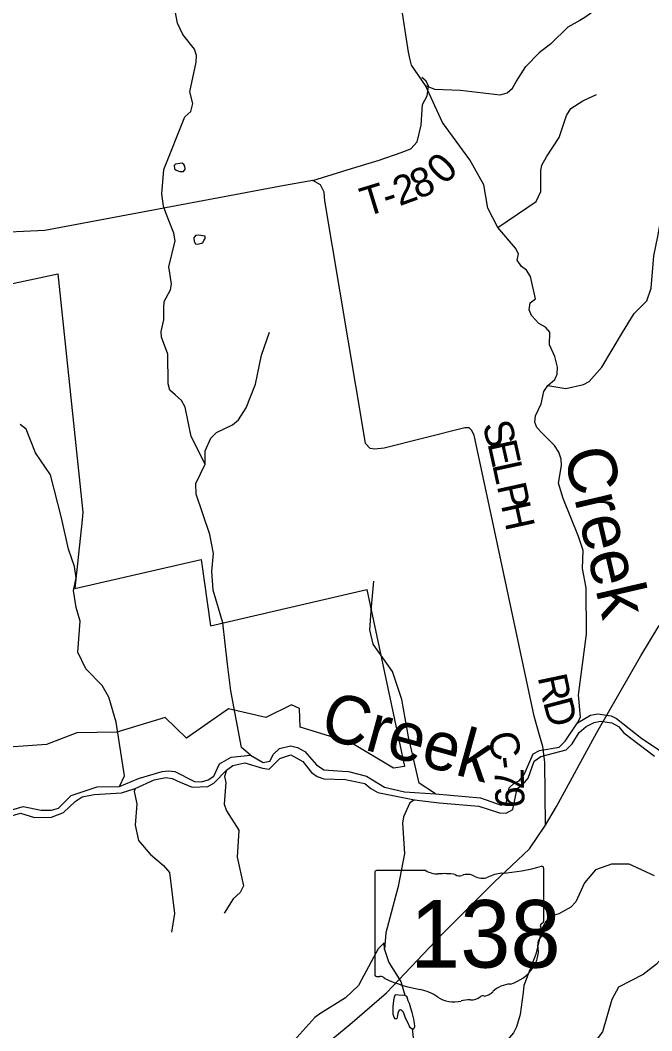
# Model space of a CAD drawing. Extents: x 1525783 to 1900577, y 218250 to 627376.
# Drawn here: x 1657562 to 1664074, y 446999 to 457419 of the extents above; entities that cross this region are included whole.
import ezdxf

# ---------------------------------------------------------------- set-up
doc = ezdxf.new("R2010")
doc.units = 0
for name, color, linetype in [('GM_X_Corporation', 7, 'Continuous'), ('GM_X_County_Road', 7, 'Continuous'), ('GM_X_County_Road_Text', 7, 'Continuous'), ('GM_X_Major_River', 7, 'Continuous'), ('GM_X_Major_River_Text', 7, 'Continuous'), ('GM_X_Minor_Lake', 7, 'Continuous'), ('GM_X_Minor_River', 7, 'Continuous'), ('GM_X_Minor_River_Text', 7, 'Continuous'), ('GM_X_State_Location', 7, 'Continuous'), ('GM_X_State_Route', 7, 'Continuous'), ('GM_X_State_Shield', 7, 'Continuous'), ('GM_X_Township_Road', 7, 'Continuous'), ('GM_X_Township_Road_Text', 7, 'Continuous')]:
    doc.layers.add(name, color=color, linetype=linetype)

msp = doc.modelspace()

# ---------------------------------------------------------------- linework, layer by layer
at = {"layer": 'GM_X_Corporation'}
msp.add_lwpolyline([(1657356, 454678), (1657949, 454804), (1658207, 452347), (1658199, 452267), (1658124, 451559), (1659429, 451860), (1659525, 451176), (1661136, 451548), (1661523, 449726), (1661409, 449708), (1660975, 449968), (1660447, 450130), (1660440, 450321), (1660359, 450359), (1660094, 450230), (1659709, 450319), (1659277, 450016), (1659056, 450230), (1658559, 450079), (1658145, 450071), (1657834, 449952), (1657247, 449911)], dxfattribs=at)
at = {"layer": 'GM_X_County_Road'}
for points in [[(1662916, 450048), (1662862, 450243), (1662441, 452210), (1662241, 453139), (1662216, 453193), (1662192, 453217), (1662145, 453215), (1661315, 453008), (1661219, 452996), (1661171, 453003), (1661123, 453055), (1661100, 453183), (1660704, 455557), (1660696, 455645), (1660659, 455721), (1660579, 455766), (1660288, 455714), (1657815, 455251), (1657223, 455222), (1656396, 455144), (1655844, 455079), (1655484, 455045)], [(1662977, 449118), (1662972, 449768), (1662949, 449932), (1662916, 450048)]]:
    msp.add_lwpolyline(points, dxfattribs=at)
at = {"layer": 'GM_X_Major_River'}
for points in [[(1657416, 449261), (1657592, 449312), (1657777, 449273), (1657883, 449275), (1657956, 449296), (1658088, 449426), (1658354, 449514), (1658586, 449518), (1658780, 449599), (1659024, 449673), (1659094, 449680), (1659156, 449674), (1659360, 449571), (1659430, 449565), (1659501, 449586), (1659557, 449624), (1659616, 449753), (1659737, 449821), (1659936, 449842), (1660068, 449767), (1660135, 449780), (1660174, 449850), (1660235, 449911), (1660348, 449937), (1660422, 449922), (1660497, 449878), (1660617, 449740), (1660692, 449690), (1660886, 449675), (1660948, 449672), (1661133, 449625), (1661319, 449511), (1661524, 449464), (1661842, 449444), (1662308, 449402), (1662519, 449326), (1662574, 449358), (1662602, 449503), (1662657, 449557), (1662708, 449578), (1662757, 449643), (1662849, 449856), (1662916, 449889), (1663119, 449924), (1663180, 449985), (1663309, 450175), (1663443, 450255), (1663517, 450268), (1663655, 450246), (1663711, 450221)], [(1657423, 449201), (1657564, 449244), (1657708, 449200), (1657886, 449203), (1658007, 449251), (1658127, 449363), (1658200, 449410), (1658323, 449436), (1658605, 449453), (1658746, 449497), (1658942, 449586), (1659063, 449612), (1659130, 449601), (1659212, 449563), (1659333, 449513), (1659495, 449518), (1659558, 449553), (1659687, 449687), (1659754, 449734), (1659878, 449762), (1660059, 449707), (1660127, 449696), (1660237, 449808), (1660352, 449845), (1660477, 449776), (1660565, 449664), (1660622, 449621), (1660692, 449598), (1660914, 449590), (1660980, 449577), (1661114, 449549), (1661177, 449498), (1661250, 449458), (1661627, 449380), (1661881, 449351), (1662291, 449314), (1662502, 449246), (1662572, 449243), (1662642, 449282), (1662684, 449496), (1662749, 449543), (1662798, 449604), (1662862, 449780), (1662931, 449829), (1663192, 449897), (1663253, 449958), (1663325, 450075), (1663397, 450136), (1663478, 450178), (1663546, 450191), (1663662, 450173), (1663731, 450136)], [(1663711, 450221), (1663971, 450014), (1664165, 449886)], [(1663731, 450136), (1663786, 450073), (1664102, 449831)]]:
    msp.add_lwpolyline(points, dxfattribs=at)
at = {"layer": 'GM_X_Minor_Lake'}
for points in [[(1659230, 455944), (1659162, 455936), (1659150, 455922), (1659152, 455886), (1659170, 455874), (1659206, 455860)], [(1659230, 455944), (1659162, 455936), (1659150, 455922), (1659152, 455886), (1659170, 455874), (1659206, 455860), (1659244, 455858), (1659262, 455884), (1659260, 455914), (1659248, 455932), (1659230, 455944)], [(1659206, 455860), (1659244, 455858), (1659262, 455884), (1659260, 455914), (1659248, 455932), (1659230, 455944)], [(1659400, 455201), (1659370, 455199), (1659352, 455174), (1659354, 455136), (1659370, 455112), (1659394, 455110)], [(1659400, 455201), (1659370, 455199), (1659352, 455174), (1659354, 455136), (1659370, 455112), (1659394, 455110), (1659444, 455122), (1659456, 455146), (1659470, 455168), (1659468, 455191), (1659400, 455201)], [(1659394, 455110), (1659444, 455122), (1659456, 455146), (1659470, 455168), (1659468, 455191), (1659400, 455201)], [(1661428, 447369), (1661418, 447347), (1661411, 447313), (1661404, 447249), (1661403, 447171), (1661422, 447127), (1661450, 447126), (1661455, 447152), (1661459, 447184), (1661472, 447214), (1661484, 447218), (1661502, 447206), (1661517, 447173), (1661532, 447133), (1661559, 447082), (1661577, 447040), (1661602, 447019), (1661620, 447021), (1661629, 447043), (1661627, 447079), (1661620, 447121), (1661603, 447188), (1661588, 447234), (1661575, 447281), (1661563, 447309), (1661552, 447345), (1661528, 447366), (1661500, 447364)], [(1661500, 447364), (1661428, 447369)]]:
    msp.add_lwpolyline(points, dxfattribs=at)
at = {"layer": 'GM_X_Minor_River'}
for points in [[(1664438, 460090), (1664454, 459924), (1664550, 459598), (1664563, 459361), (1664615, 459222), (1664629, 459109), (1664617, 459053), (1664467, 458859), (1664344, 458646), (1664166, 458410), (1664120, 458296), (1664102, 458176), (1664041, 458065), (1663916, 457946), (1663639, 457627), (1663383, 457446), (1663331, 457417), (1663207, 457346), (1663034, 457174), (1662914, 457082)], [(1659359, 457122), (1659238, 457271), (1659182, 457390), (1659161, 457517), (1659246, 457795), (1659239, 457859), (1659140, 458113), (1659122, 458281), (1659144, 458546), (1659075, 458916)], [(1661565, 457089), (1661503, 457493)], [(1659936, 449842), (1659845, 449919), (1659735, 450503), (1659700, 450778), (1659650, 451206), (1659552, 451543), (1659538, 451738), (1659553, 451922), (1659516, 452115), (1659376, 452531), (1659374, 452641), (1659469, 452840), (1659323, 453127), (1659264, 453429), (1659225, 453498), (1659158, 453555), (1659105, 453604), (1659088, 453669), (1659084, 453976), (1659019, 454151), (1659014, 454208), (1659042, 454330), (1659042, 454454), (1659045, 454518), (1659112, 454639), (1659121, 454701), (1659094, 454876), (1659161, 455144), (1659146, 455224), (1659062, 455432), (1659039, 455501), (1659022, 455630), (1659042, 455880), (1659258, 456422), (1659321, 456479), (1659341, 456559), (1659309, 456680), (1659375, 456985), (1659380, 457056), (1659359, 457122)], [(1663309, 450175), (1663338, 450233), (1663318, 450462), (1663402, 451088), (1663397, 451568), (1663358, 451765), (1663366, 451953), (1663318, 452095), (1663159, 452486), (1663112, 452644), (1663143, 452828), (1663140, 452894), (1663116, 452965), (1663069, 453034), (1662947, 453158), (1662890, 453221), (1662867, 453274), (1662874, 453340), (1662932, 453463), (1662961, 453591), (1663002, 453654), (1663073, 453713), (1663098, 453769), (1663100, 453843), (1663073, 453952), (1663018, 454071), (1663022, 454204), (1662977, 454255), (1662909, 454292), (1662835, 454373), (1662808, 454432), (1662819, 454504), (1662876, 454547), (1662822, 454775), (1662783, 454843), (1662730, 454880), (1662687, 454945), (1662698, 455011), (1662667, 455068), (1662487, 455282), (1662382, 455482), (1662341, 455723), (1662199, 455979), (1661916, 456365), (1661741, 456745), (1661596, 456956), (1661581, 457010), (1661565, 457089)], [(1661741, 456745), (1661832, 456707), (1662102, 456698), (1662512, 456649), (1662582, 456670), (1662639, 456717), (1662678, 456791), (1662775, 456942), (1662914, 457082)], [(1662487, 455282), (1662882, 455550), (1662928, 455653), (1662930, 455870), (1662941, 455926), (1662987, 456009), (1663120, 456208), (1663195, 456435), (1663238, 456508), (1663362, 456589), (1663505, 456652)], [(1663002, 453654), (1663188, 453623), (1663371, 453664), (1663429, 453695), (1663560, 453843), (1663773, 454199), (1663892, 454395), (1664023, 454524), (1664067, 454655), (1664095, 454990), (1664137, 455188), (1664191, 455495), (1664268, 455795), (1664438, 455971), (1664671, 456145), (1664742, 456204), (1664930, 456422)], [(1659469, 452840), (1659470, 452980), (1659526, 453108), (1659584, 453169), (1659751, 453248), (1659812, 453298), (1659890, 453421), (1659987, 453666), (1660051, 453967), (1660131, 454201)], [(1658586, 449518), (1658636, 449627), (1658552, 450180), (1658477, 450438), (1658407, 450558), (1658240, 450731), (1658157, 450903), (1658179, 451223), (1658137, 451365), (1658112, 451539), (1658139, 451671), (1658123, 451786), (1658058, 451966), (1657988, 452288), (1657874, 452731), (1657718, 452960), (1657622, 453203), (1657561, 453250)], [(1661842, 449444), (1661674, 449551), (1661565, 450031), (1661498, 450415), (1661401, 450705), (1661202, 450987), (1661168, 451134), (1661185, 451371), (1661209, 451635)], [(1659687, 449687), (1659669, 449622), (1659682, 449559), (1659666, 449337), (1659687, 449268), (1659815, 449068), (1659800, 448789), (1659863, 448493), (1659830, 448425), (1659759, 448360), (1659666, 448212)], [(1658746, 449497), (1658738, 449465), (1658763, 449338), (1658747, 449118), (1658782, 448961), (1658900, 448822), (1659038, 448704), (1659101, 448630), (1659153, 448208), (1659122, 448016)], [(1661627, 449380), (1661580, 449350), (1661514, 449205), (1661505, 449139), (1661525, 448826), (1661457, 448488), (1661332, 448009), (1661319, 447837), (1661362, 447705), (1661487, 447509), (1661528, 447366)], [(1664100, 448598), (1663841, 448718), (1663657, 448717), (1663494, 448660), (1663379, 448524), (1663290, 448330), (1663239, 448275), (1663117, 448205), (1663045, 448186), (1662982, 448125), (1662940, 448052), (1662878, 447790), (1662756, 447467), (1662746, 447393), (1662716, 447169), (1662680, 447039), (1662647, 446980), (1662172, 446424), (1662044, 446079), (1661940, 445870)], [(1664504, 448468), (1664573, 448417), (1664488, 448266), (1664353, 448126), (1664306, 447938), (1664231, 447811), (1664121, 447685), (1663985, 447579), (1663732, 447448), (1663662, 447323), (1663566, 446990), (1663379, 446745), (1663299, 446599), (1663299, 446417), (1663369, 446193), (1663388, 446000), (1663340, 445772), (1663312, 445699), (1663205, 445426)], [(1661319, 447837), (1661316, 447907), (1661251, 447844), (1661081, 447524), (1661048, 447468), (1660917, 447338), (1660650, 447174), (1660599, 447137), (1660260, 446759), (1660179, 446590), (1660162, 446520), (1660167, 446396), (1660057, 446276), (1660004, 446208), (1659859, 445920), (1659763, 445617), (1659756, 445543), (1659781, 445386), (1659792, 445319), (1659798, 445249)], [(1661602, 447019), (1661639, 446714), (1661592, 446430), (1661545, 446310), (1661451, 446184), (1661429, 446062), (1661468, 445796)]]:
    msp.add_lwpolyline(points, dxfattribs=at)
at = {"layer": 'GM_X_State_Route'}
msp.add_lwpolyline([(1660512, 446696), (1660960, 447066), (1661339, 447390), (1661905, 447990), (1662447, 448533), (1662812, 448876), (1662977, 449118), (1663090, 449312), (1663508, 450075), (1663961, 450866), (1664150, 451177)], dxfattribs=at)
at = {"layer": 'GM_X_State_Shield'}
for p, q in [((1662959, 448125), (1662959, 448677)), ((1661218, 448633), (1661218, 447576)), ((1661745, 448651), (1661236, 448651)), ((1662958, 448125), (1662959, 448125))]:
    msp.add_line(p, q, dxfattribs=at)
for centre, major_axis, start_param, end_param in [((1662339, 450092), (1845, 0), 4.814394, 5.042369), ((1662939, 448680), (19.4, 0), 6.141152, 7.989035), ((1661238, 448635), (20.2, 0), 1.712693, 3.28349), ((1661867, 448774), (196, 0), 4.042523, 4.731795), ((1661931, 448058), (702, 0), 1.404758, 1.657858), ((1662091, 448641), (56.4, 0), 3.836095, 5.185415), ((1662174, 448519), (117, 0), 0.950623, 2.079405), ((1662325, 448686), (141, 0), 4.081561, 5.145723), ((1662574, 448329), (371, 0), 1.699011, 2.107814), ((1662954, 448084), (30, 0), 1.883978, 3.671073), ((1662763, 448014), (180, 0), 5.934695, 6.695948), ((1662938, 448123), (20.7, 0), 5.05454, 6.418171), ((1663028, 447893), (131, 0), 2.387724, 3.262537), ((1662442, 447823), (462, 0), 5.101752, 6.440018), ((1661239, 447574), (20.3, 0), 3.00124, 4.508301), ((1661242, 447682), (155, 0), 4.665946, 4.897461), ((1661273, 447515), (56, 0), 0.519207, 1.627899), ((1661980, 448465), (1333, 0), 4.195997, 4.488961), ((1661583, 447102), (417, 0), 0.823519, 1.323587), ((1662637, 447280), (253, 0), 1.647645, 2.488434), ((1662034, 447510), (265, 0), 4.026481, 4.996735), ((1662186, 447145), (217, 0), 1.495662, 1.94098), ((1662206, 447431), (141, 0), 4.691044, 5.507374), ((1662333, 447329), (39.7, 0), 1.147584, 2.315152), ((1662316, 447474), (149, 0), 4.937069, 5.64225)]:
    msp.add_ellipse(centre, major_axis=major_axis, ratio=0.8, start_param=start_param, end_param=end_param, dxfattribs=at)
at = {"layer": 'GM_X_Township_Road'}
msp.add_lwpolyline([(1660579, 455766), (1660977, 455890), (1661264, 455977), (1661488, 456056), (1661589, 456094), (1661654, 456164), (1661695, 456336), (1661710, 456550), (1661757, 456638), (1661771, 456740), (1661746, 456790), (1661702, 456829)], dxfattribs=at)

# ---------------------------------------------------------------- texts
at = {"layer": 'GM_X_County_Road_Text'}
for s, rotation, p in [('S', 285.9761, (1662323, 453246)), ('E', 282.5321, (1662378, 453056)), ('L', 282.374, (1662427, 452837)), ('P', 282.3732, (1662475, 452618)), ('H', 282.3723, (1662518, 452420)), ('R', 281.9713, (1662896, 450646)), ('D', 284.764, (1662951, 450390)), ('C', 284.9251, (1662376, 450043)), ('-', 276.9721, (1662438, 449816)), ('7', 271.65, (1662452, 449701)), ('9', 271.1137, (1662458, 449517))]:
    msp.add_text(s, height=300, rotation=rotation, dxfattribs=at).set_placement(p)
at = {"layer": 'GM_X_Major_River_Text'}
msp.add_text('Creek', height=500, rotation=344.6449, dxfattribs=at).set_placement((1660635, 450028))
at = {"layer": 'GM_X_Minor_River_Text'}
msp.add_text('Creek', height=500, rotation=283.0949, dxfattribs=at).set_placement((1663164, 452962))
at = {"layer": 'GM_X_State_Location'}
for s in ['s', 'r']:
    msp.add_text(s, height=1, dxfattribs=at).set_placement((1662069, 448035))
msp.add_text('138', height=1, rotation=0, dxfattribs=at).set_placement((1661716, 447962))
at = {"layer": 'GM_X_State_Shield'}
msp.add_text('138', height=696.1, dxfattribs=at).set_placement((1661581, 447651))
at = {"layer": 'GM_X_Township_Road_Text'}
for s, rotation, p in [('0', 45.1902, (1661936, 455711)), ('8', 22.6035, (1661659, 455569)), ('T', 17.0416, (1661124, 455391)), ('2', 19.9168, (1661471, 455500)), ('-', 18.272, (1661345, 455459))]:
    msp.add_text(s, height=300, rotation=rotation, dxfattribs=at).set_placement(p)

doc.saveas('drawing.dxf')
